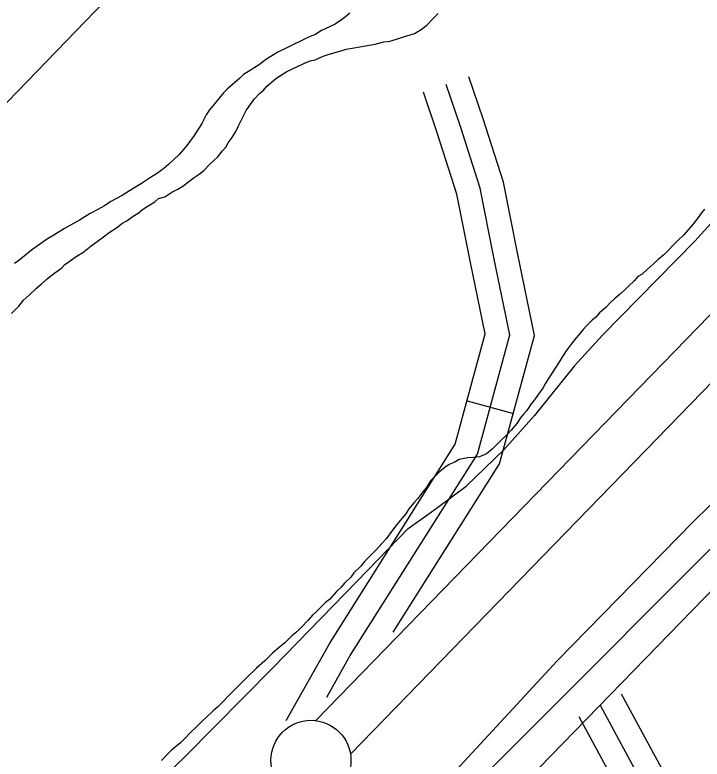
# Model space of a CAD drawing. Extents: x 3424494 to 3462436, y 522220 to 547718.
# Drawn here: x 3451934.3 to 3452363.6, y 543604.9 to 544070.2 of the extents above; entities that cross this region are included whole.
import ezdxf

# ---------------------------------------------------------------- set-up
doc = ezdxf.new("R2010")
doc.units = 0
for name, color, linetype in [('V-LEVE-TOET', 7, 'Continuous'), ('V-ROAD-CNTR', 7, 'Continuous'), ('V-SITE-VEGE', 7, 'Continuous'), ('V-SURV-LINE', 7, 'Continuous'), ('V-TOPO-MAJR', 7, 'Continuous'), ('V-TOPO-SHOR', 7, 'Continuous')]:
    doc.layers.add(name, color=color, linetype=linetype)

msp = doc.modelspace()

# ---------------------------------------------------------------- linework, layer by layer
at = {"layer": 'V-LEVE-TOET'}
for points in [[(3452895, 544891.05), (3452903.08, 544798.82), (3452905.07, 544711.32), (3452906.43, 544631.54), (3452903.74, 544586.5), (3452898.06, 544546.52), (3452882.17, 544495.54), (3452868.96, 544466.09), (3452840.1, 544423.04), (3452788.74, 544370.34), (3452722.54, 544306.34), (3452638.19, 544216.44), (3452563.29, 544139.48), (3452490.79, 544067.49), (3452427.31, 544004.22), (3452358.99, 543928.69), (3452324.1, 543893.06), (3452301.36, 543869.94), (3452283.69, 543850.58), (3452258.9, 543819.79), (3452239.65, 543798.15), (3452216.15, 543775.43)], [(3451988.73, 543375.7), (3452016.5, 543396.77), (3452091.81, 543476.4), (3452192.16, 543578.72), (3452272.99, 543666.35), (3452358.05, 543753.14), (3452398.8, 543793.29), (3452427.1, 543826.72), (3452482.31, 543880.11), (3452556.36, 543953.21), (3452622.61, 544021.05), (3452655.11, 544052.48), (3452715.82, 544111.18), (3452742.84, 544137.3), (3452809.12, 544206.68), (3452894.17, 544293.09), (3452920.88, 544323.84), (3452949.66, 544362.65), (3452988.63, 544434.81), (3453004.67, 544495.02), (3453020.16, 544568.34), (3453028.49, 544674.15)], [(3451194.38, 542889.07), (3451288.46, 542961.47), (3451388.49, 543043.78), (3451479.97, 543122), (3451567.5, 543194.12), (3451658.17, 543270.04), (3451738.99, 543333.03), (3451828.59, 543413.59), (3451911.81, 543481.93), (3451987.8, 543555.41), (3452040.68, 543606.53), (3452095.56, 543662.25), (3452148.1, 543716.08), (3452179.87, 543749.07), (3452192.35, 543757.72), (3452199.13, 543762.76), (3452216.15, 543775.43)]]:
    msp.add_lwpolyline(points, dxfattribs=at)
at = {"layer": 'V-ROAD-CNTR'}
msp.add_line((3452216.72, 543828.78), (3452245.67, 543820.9), dxfattribs=at)
for points in [[(3452930.51, 544282.82), (3452475.03, 543818.89), (3452254.67, 543592.09), (3452081.71, 543415.75)], [(3452170.68, 543684.14), (3452237.1, 543789.48), (3452258.98, 543869.75), (3452248.22, 543921.4), (3452239.42, 543965.62), (3452226.85, 544005.13), (3452217.87, 544031.44)], [(3452129.14, 543643.66), (3452143.81, 543669.65), (3452223.22, 543795.59), (3452243.56, 543870.22), (3452233.52, 543918.4), (3452224.88, 543961.87), (3452212.6, 544000.43), (3452203.67, 544026.6)], [(3452103.68, 543629.07), (3452130.93, 543677.34), (3452209.34, 543801.69), (3452228.14, 543870.68), (3452218.83, 543915.41), (3452210.33, 543958.12), (3452198.36, 543995.73), (3452189.48, 544021.75)], [(3452313.07, 543645.73), (3452340.9, 543594.11), (3452429.06, 543294.51), (3452529.51, 542951.07), (3452642.32, 542560.8), (3452649.31, 542536.62)], [(3452299.87, 543638.61), (3452326.95, 543588.37), (3452414.66, 543290.29), (3452515.1, 542946.88), (3452627.91, 542556.63), (3452737.85, 542176.59), (3452836.6, 541842.6), (3452909.13, 541595.14), (3452941.45, 541489.7), (3453011.01, 541245.16), (3453069.93, 541039.13), (3453171.57, 540684.48), (3453214.21, 540548.15), (3453308.84, 540221.89), (3453394.51, 539932.25), (3453467.05, 539674.34)], [(3452286.66, 543631.49), (3452313, 543582.63), (3452400.27, 543286.07), (3452500.7, 542942.69), (3452613.5, 542552.47), (3452620.9, 542526.88)]]:
    msp.add_lwpolyline(points, dxfattribs=at)
at = {"layer": 'V-SITE-VEGE'}
for points in [[(3452143.46, 544071.14), (3452140.72, 544068.87), (3452138.37, 544066.98), (3452134.46, 544064.34), (3452131.34, 544062.84), (3452125.5, 544060.24), (3452121.98, 544057.98), (3452117.7, 544056.12), (3452103.67, 544049.4), (3452098.6, 544046.78), (3452095.87, 544045.27), (3452092.75, 544043.39), (3452089.22, 544040.75), (3452086.87, 544038.86), (3452084.14, 544037.36), (3452080.23, 544034.72), (3452077.11, 544032.84), (3452074.75, 544030.56), (3452066.91, 544023.73)], [(3452066.91, 544023.73), (3452064.55, 544021.45), (3452058.23, 544013.44), (3452055.87, 544010.78), (3452053.88, 544007.72), (3452051.09, 544002.35), (3452046.32, 543994.7), (3452042.36, 543989.36), (3452039.6, 543985.93), (3452036.85, 543982.88), (3452030.56, 543976.8), (3452027.42, 543974.15), (3452022.73, 543970.75), (3452018.43, 543968.12), (3452013.35, 543964.73), (3452005.93, 543960.21), (3452001.24, 543957.2), (3451994.22, 543953.45), (3451990.31, 543950.81), (3451986.02, 543948.57), (3451981.34, 543945.94), (3451974.69, 543941.8), (3451965.33, 543936.55), (3451958.69, 543932.41), (3451954.01, 543929.78), (3451948.14, 543925.63), (3451944.62, 543922.98), (3451936.78, 543916.54), (3451934.04, 543914.66)]]:
    msp.add_lwpolyline(points, dxfattribs=at)
at = {"layer": 'V-SURV-LINE'}
for points in [[(3452122.35, 543628.91), (3452837.93, 544366.14)], [(3452122.35, 543628.91), (3452837.93, 544366.14)], [(3452859.46, 544345.26), (3452143.88, 543608.02)], [(3452859.46, 544345.26), (3452143.88, 543608.02)]]:
    msp.add_lwpolyline(points, dxfattribs=at)
msp.add_circle((3452119.2, 543604.13), 25, dxfattribs=at)
at = {"layer": 'V-TOPO-MAJR'}
msp.add_lwpolyline([(3452328.85, 544392.9), (3452233.71, 544322.85), (3452220.73, 544312.78), (3452208.11, 544302.29), (3452196.03, 544291.18), (3452184.32, 544279.65), (3451687.29, 543765.05)], dxfattribs=at)
at = {"layer": 'V-TOPO-SHOR'}
for points in [[(3453046.62, 544618.67), (3453035.71, 544540.08), (3453028.42, 544513.49), (3453022.61, 544493.73), (3453013.18, 544462.38), (3453003.81, 544434.45), (3452990.98, 544404.53), (3452970.65, 544376.79), (3452931.98, 544317.17), (3452925, 544309.06), (3452798.93, 544183.78), (3452667.89, 544048.3), (3452537.52, 543911.45), (3452402.27, 543769.88), (3452229.51, 543596.74), (3452099.17, 543461.94), (3452035.05, 543395.89), (3451996.87, 543365.71)], [(3452021.75, 543953.37), (3452024.1, 543955.26), (3452027.98, 543956.35), (3452032.29, 543959.37), (3452036.18, 543961.24), (3452039.3, 543963.11), (3452042.05, 543965.39), (3452046.35, 543968.41), (3452049.48, 543970.67), (3452052.22, 543972.95), (3452056.15, 543976.74), (3452058.51, 543979.02), (3452060.86, 543981.3), (3452064.02, 543985.11), (3452065.99, 543987.39), (3452067.58, 543990.07), (3452069.96, 543993.51), (3452072.34, 543997.33), (3452073.94, 544000.78), (3452076.74, 544006.15), (3452078.74, 544010.36), (3452080.72, 544013.03), (3452083.88, 544017.62), (3452087.03, 544021.04), (3452089.77, 544023.31), (3452091.75, 544025.6), (3452095.67, 544029.01), (3452098.02, 544030.9), (3452104.26, 544034.66), (3452107.38, 544036.15), (3452110.5, 544037.65), (3452115.17, 544039.89), (3452118.67, 544041.37), (3452121.77, 544042.09), (3452126.84, 544044.33), (3452129.95, 544045.43), (3452133.44, 544046.53), (3452138.1, 544047.61), (3452141.21, 544048.72), (3452145.08, 544049.43), (3452149.73, 544050.12), (3452155.54, 544051.18), (3452159.42, 544051.89), (3452164.85, 544053.34), (3452168.72, 544053.67), (3452174.55, 544055.5), (3452179.21, 544056.96), (3452183.87, 544058.43), (3452188.17, 544061.06), (3452191.69, 544063.71), (3452195.62, 544067.89), (3452198.76, 544070.93)], [(3451932.1, 543883.4), (3451936.81, 543887.95), (3451939.58, 543891.77), (3451943.5, 543895.18), (3451947.82, 543899.36), (3451950.96, 543902.01), (3451954.48, 543905.04), (3451956.83, 543906.94), (3451959.19, 543908.83), (3451963.48, 543911.85), (3451965.46, 543914.13), (3451968.19, 543916.02), (3451973.27, 543919.41), (3451976.79, 543921.67), (3451981.88, 543925.83), (3451985.79, 543928.47), (3451989.7, 543931.49), (3451993.22, 543934.14), (3451998.31, 543937.53), (3452001.05, 543939.8), (3452004.17, 543941.3), (3452008.08, 543944.32), (3452011.2, 543946.2), (3452013.94, 543948.47), (3452017.46, 543950.73), (3452021.75, 543953.37)], [(3452365.16, 543948.74), (3452363.19, 543946.45), (3452361.21, 543943.4), (3452357.66, 543938.82)], [(3452357.66, 543938.82), (3452354.9, 543935.77), (3452352.14, 543932.73), (3452348.22, 543928.93), (3452345.47, 543926.27), (3452342.32, 543922.85), (3452339.57, 543920.19), (3452336.04, 543917.16), (3452333.29, 543914.5), (3452329.37, 543911.09), (3452326.23, 543908.05), (3452323.5, 543906.55), (3452321.13, 543903.89), (3452317.6, 543900.47), (3452315.24, 543898.19), (3452312.89, 543895.91), (3452308.97, 543892.89), (3452306.22, 543890.23), (3452303.47, 543887.19), (3452299.54, 543883.78), (3452297.18, 543881.11), (3452294.83, 543879.22), (3452291.3, 543875.8), (3452289.33, 543873.51), (3452287.35, 543871.23), (3452283.81, 543867.04), (3452281.83, 543864.37), (3452278.67, 543860.17), (3452276.69, 543857.11), (3452272.71, 543850.61), (3452269.54, 543845.64), (3452267.16, 543842.2), (3452265.57, 543839.53), (3452263.98, 543836.85), (3452260.81, 543832.27), (3452258.84, 543829.59), (3452256.86, 543826.92), (3452254.08, 543822.72), (3452252.11, 543820.43), (3452250.14, 543818.15), (3452247.77, 543814.71), (3452244.22, 543810.52), (3452241.46, 543807.48), (3452238.32, 543804.44), (3452235.96, 543802.16), (3452232.43, 543798.74), (3452228.9, 543795.71), (3452224.62, 543793.85), (3452220.75, 543793.53), (3452217.27, 543793.2), (3452211.84, 543792.14), (3452208.72, 543790.26), (3452205.61, 543789.15), (3452202.87, 543787.26), (3452199.34, 543784.23), (3452196.59, 543781.57), (3452193.84, 543778.92), (3452191.45, 543774.7), (3452189.09, 543772.04), (3452185.93, 543767.84), (3452183.57, 543765.18), (3452180.41, 543761.37), (3452178.43, 543758.31), (3452176.06, 543755.26), (3452172.9, 543751.45), (3452170.14, 543748.02), (3452166.19, 543742.68), (3452163.43, 543739.63), (3452160.28, 543735.82), (3452155.56, 543731.26), (3452152.81, 543728.6), (3452150.44, 543725.56), (3452146.12, 543721.38), (3452144.15, 543718.7), (3452140.22, 543714.91), (3452137.85, 543712.24), (3452135.5, 543709.96), (3452130.77, 543704.63), (3452128.42, 543702.74), (3452126.06, 543700.46), (3452122.53, 543697.05), (3452120.17, 543694.77), (3452117.42, 543691.72), (3452113.09, 543687.16), (3452110.34, 543684.5), (3452107.21, 543681.85), (3452102.89, 543677.67), (3452099.36, 543674.64), (3452095.43, 543671.23), (3452090.33, 543666.29), (3452085.23, 543661.74), (3452078.94, 543655.67), (3452076.2, 543653.01), (3452070.69, 543647.31), (3452067.94, 543644.65), (3452064, 543640.46), (3452060.86, 543637.42), (3452058.12, 543635.15), (3452053.8, 543630.98), (3452051.05, 543628.32), (3452047.91, 543625.28)], [(3452047.91, 543625.28), (3452043.59, 543621.1), (3452040.44, 543617.68), (3452037.69, 543615.02), (3452032.2, 543610.48), (3452029.06, 543607.44), (3452025.91, 543604.01)]]:
    msp.add_lwpolyline(points, dxfattribs=at)

doc.saveas('drawing.dxf')
